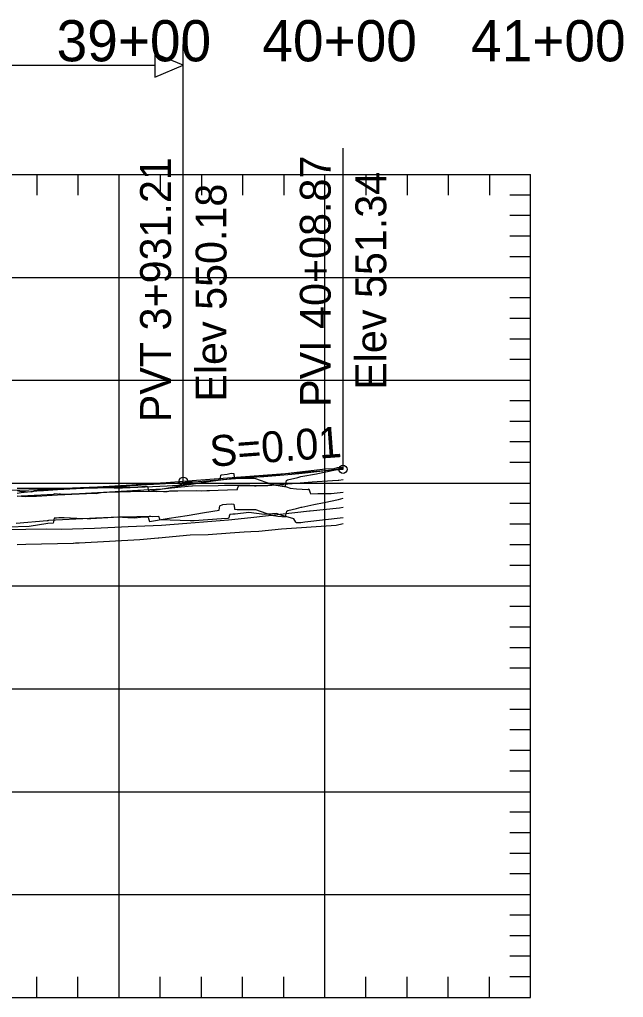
# Model space of a CAD drawing. Extents: x 704834 to 709892, y 372981 to 377533.
# Drawn here: x 709052 to 709345.5, y 375272.4 to 375747.7 of the extents above; entities that cross this region are included whole.
import ezdxf

# ---------------------------------------------------------------- set-up
doc = ezdxf.new("R2010")
doc.units = 0
for name, color, linetype in [('10', 7, 'Continuous'), ('12', 7, 'Continuous'), ('13', 7, 'Continuous'), ('20', 7, 'Continuous'), ('42', 7, 'Continuous'), ('49', 7, 'Continuous'), ('61', 7, 'Continuous'), ('63', 7, 'Continuous'), ('Existing', 7, 'Continuous')]:
    doc.layers.add(name, color=color, linetype=linetype)

msp = doc.modelspace()

# ---------------------------------------------------------------- linework, layer by layer
at = {"layer": '10'}
for points in [[(709050.34, 375502.94), (709065.52, 375504.31), (709065.78, 375504.31), (709065.86, 375504.33), (709066.2, 375504.35), (709086.02, 375505.35), (709088.95, 375505.52), (709096.48, 375505.89), (709099.86, 375505.98), (709102.09, 375505.83), (709104.69, 375505.66), (709108.1, 375505.53), (709110.82, 375505.84), (709113.49, 375506.04), (709114.57, 375505.89), (709114.87, 375504.73), (709115.11, 375503.72), (709123.81, 375505.23), (709124.81, 375505.4), (709133.5, 375506.75), (709141.97, 375508.11), (709148.98, 375509.27), (709149.16, 375510.49), (709149.33, 375511.36), (709150.89, 375512.11), (709152.66, 375512.28), (709155.03, 375512.44), (709156.15, 375512.23), (709156.43, 375510.09), (709156.46, 375509.83), (709157.8, 375509.69), (709166.66, 375509.57), (709174.56, 375506.9), (709177.52, 375506.41), (709181.35, 375506.03), (709181.49, 375506.83), (709181.97, 375508.79), (709182.42, 375509.05), (709186.64, 375510.08), (709188.83, 375510.67), (709189.31, 375510.81), (709195.01, 375512.08), (709200.07, 375512.95), (709207.1, 375514.53), (709209.27, 375515.19)], [(709209.27, 375505.57), (709190.73, 375503.4), (709188.79, 375503.2), (709187.31, 375503.09), (709186.47, 375503.11), (709186.31, 375503.45), (709185.27, 375505.1), (709180.37, 375506.47), (709180.05, 375506.58), (709176.92, 375507.68), (709170.98, 375507.11), (709163.42, 375508.14), (709156.81, 375507.37), (709155.67, 375507.33), (709154.28, 375507.21), (709153.94, 375506.37), (709153.71, 375505.51), (709153.64, 375505.22), (709153.27, 375505.22), (709150.25, 375505.14), (709136.88, 375504.15), (709136.77, 375504.14), (709136.36, 375504.14), (709134.92, 375504.14), (709120.45, 375504.56), (709120.38, 375504.55), (709120.29, 375504.89), (709119.79, 375506.22), (709116.73, 375506.08), (709115.76, 375506.13), (709115.06, 375506.17), (709108.97, 375506.1), (709100.73, 375505.89), (709100.47, 375505.95), (709094.9, 375505.51), (709086.6, 375505.1), (709084.83, 375505.05), (709079.85, 375505.22), (709073.74, 375505.56), (709072.3, 375505.6), (709071.09, 375505.51), (709070.06, 375505.42), (709068.82, 375505.32), (709068.48, 375503.69), (709068.32, 375502.99), (709065.79, 375502.81), (709056.64, 375501.39), (709046.1, 375501.09)]]:
    msp.add_lwpolyline(points, dxfattribs=at)
at = {"layer": '12'}
msp.add_lwpolyline([(709039.09, 375499.85), (709055.02, 375500.12), (709064.96, 375500.19), (709072.48, 375500.05), (709088.42, 375500.61), (709104.74, 375501.31), (709120.99, 375501.97), (709133.37, 375503.02), (709153.61, 375504.54), (709164.4, 375505.78), (709192.89, 375508.92), (709193.2, 375508.96), (709207.52, 375510.46), (709209.27, 375510.8)], dxfattribs=at)
at = {"layer": '13'}
msp.add_lwpolyline([(709209.27, 375502.61), (709205.85, 375501.82), (709179.27, 375500.1), (709168.37, 375498.93), (709164.47, 375498.79), (709161.26, 375498.65), (709154.38, 375498.05), (709143.72, 375497.28), (709134.96, 375497.08), (709122.98, 375495.95), (709119.75, 375495.61), (709119.44, 375495.62), (709110.56, 375494.8), (709110.48, 375494.8), (709081.07, 375493.29), (709079.25, 375493.19), (709078.27, 375493.14), (709078.02, 375493.15), (709055.14, 375492.55), (709050.94, 375492.44)], dxfattribs=at)
at = {"layer": '42'}
for p, q in [((709131.61, 375523.35), (709131.61, 375735.56)), ((709209.27, 375529.16), (709209.27, 375685.16)), ((709131.61, 375523.35), (709131.61, 375679.35)), ((709131.61, 375523.35), (709209.27, 375529.16))]:
    msp.add_line(p, q, dxfattribs=at)
msp.add_lwpolyline([(709131.61, 375725.56), (709117.75, 375731.3), (709117.75, 375719.82)], close=True, dxfattribs=at)
for points in [[(708745.47, 375725.56), (709117.75, 375725.56)], [(709048.28, 375518.95), (709056.61, 375519.23), (709064.94, 375519.54), (709073.28, 375519.89), (709081.61, 375520.28), (709089.94, 375520.7), (709098.28, 375521.16), (709106.61, 375521.65), (709114.94, 375522.18), (709123.28, 375522.75), (709131.61, 375523.35)]]:
    msp.add_lwpolyline(points, dxfattribs=at)
for centre in [(709209.27, 375529.16), (709131.61, 375523.35)]:
    msp.add_circle(centre, 2, dxfattribs=at)
at = {"layer": '61'}
for p, q in [((706700.4, 375672.45), (709300.4, 375672.45)), ((709060.4, 375672.45), (709060.4, 375662.45)), ((709080.4, 375672.45), (709080.4, 375662.45)), ((709100.4, 375272.45), (709100.4, 375672.45)), ((709120.4, 375672.45), (709120.4, 375662.45)), ((709140.4, 375672.45), (709140.4, 375662.45)), ((709160.4, 375672.45), (709160.4, 375662.45)), ((709180.4, 375672.45), (709180.4, 375662.45)), ((709200.4, 375272.45), (709200.4, 375672.45)), ((709220.4, 375672.45), (709220.4, 375662.45)), ((709240.4, 375672.45), (709240.4, 375662.45)), ((709260.4, 375672.45), (709260.4, 375662.45)), ((709280.4, 375672.45), (709280.4, 375662.45)), ((709300.4, 375272.45), (709300.4, 375672.45)), ((709300.4, 375662.45), (709290.4, 375662.45)), ((709300.4, 375652.45), (709290.4, 375652.45)), ((709300.4, 375642.45), (709290.4, 375642.45)), ((709300.4, 375632.45), (709290.4, 375632.45)), ((706700.4, 375622.45), (709300.4, 375622.45)), ((709300.4, 375612.45), (709290.4, 375612.45)), ((709300.4, 375602.45), (709290.4, 375602.45)), ((709300.4, 375592.45), (709290.4, 375592.45)), ((709300.4, 375582.45), (709290.4, 375582.45)), ((706700.4, 375572.45), (709300.4, 375572.45)), ((709300.4, 375562.45), (709290.4, 375562.45)), ((709300.4, 375552.45), (709290.4, 375552.45)), ((709300.4, 375542.45), (709290.4, 375542.45)), ((709300.4, 375532.45), (709290.4, 375532.45)), ((706700.4, 375522.45), (709300.4, 375522.45)), ((709300.4, 375512.45), (709290.4, 375512.45)), ((709300.4, 375502.45), (709290.4, 375502.45)), ((709300.4, 375492.45), (709290.4, 375492.45)), ((709300.4, 375482.45), (709290.4, 375482.45)), ((706700.4, 375472.45), (709300.4, 375472.45)), ((709300.4, 375462.45), (709290.4, 375462.45)), ((709300.4, 375452.45), (709290.4, 375452.45)), ((709300.4, 375442.45), (709290.4, 375442.45)), ((709300.4, 375432.45), (709290.4, 375432.45)), ((706700.4, 375422.45), (709300.4, 375422.45)), ((709300.4, 375412.45), (709290.4, 375412.45)), ((709300.4, 375402.45), (709290.4, 375402.45)), ((709300.4, 375392.45), (709290.4, 375392.45)), ((709300.4, 375382.45), (709290.4, 375382.45)), ((706700.4, 375372.45), (709300.4, 375372.45)), ((709300.4, 375362.45), (709290.4, 375362.45)), ((709300.4, 375352.45), (709290.4, 375352.45)), ((709300.4, 375342.45), (709290.4, 375342.45)), ((709300.4, 375332.45), (709290.4, 375332.45)), ((706700.4, 375322.45), (709300.4, 375322.45)), ((709300.4, 375312.45), (709290.4, 375312.45)), ((709300.4, 375302.45), (709290.4, 375302.45)), ((709300.4, 375292.45), (709290.4, 375292.45)), ((709060.4, 375272.45), (709060.4, 375282.45)), ((709080.4, 375272.45), (709080.4, 375282.45)), ((709120.4, 375272.45), (709120.4, 375282.45)), ((709140.4, 375272.45), (709140.4, 375282.45)), ((709160.4, 375272.45), (709160.4, 375282.45)), ((709180.4, 375272.45), (709180.4, 375282.45)), ((709220.4, 375272.45), (709220.4, 375282.45)), ((709240.4, 375272.45), (709240.4, 375282.45)), ((709260.4, 375272.45), (709260.4, 375282.45)), ((709280.4, 375272.45), (709280.4, 375282.45)), ((709300.4, 375282.45), (709290.4, 375282.45)), ((706700.4, 375272.45), (709300.4, 375272.45))]:
    msp.add_line(p, q, dxfattribs=at)
at = {"layer": '63'}
for points in [[(709050.86, 375517.52), (709052.73, 375517.86), (709062.1, 375518.85), (709063.7, 375518.9), (709070.39, 375519.29), (709079.6, 375519.83), (709086.81, 375520.09), (709089.93, 375520.15), (709095.74, 375520.27), (709096.95, 375520.26), (709098.03, 375520.2), (709098.99, 375520.14), (709099.85, 375520.11), (709100.66, 375520.12), (709102.11, 375520.13), (709109.46, 375520.44), (709123.72, 375521.05), (709129, 375521.47), (709131.59, 375521.68), (709135.55, 375522.14), (709148.53, 375523.79), (709153.86, 375524.47), (709157.07, 375524.92), (709164.27, 375525.7), (709168.76, 375525.44), (709184.35, 375526.79), (709189.37, 375527.29), (709205.07, 375529.07), (709206.17, 375529.29), (709207.42, 375529.5), (709208.9, 375529.72), (709209.27, 375529.77)], [(709050.89, 375518.92), (709052.11, 375518.5), (709057.83, 375518.19), (709059.81, 375518.9), (709070.39, 375519.45), (709077.24, 375519.8), (709088.86, 375520.5), (709089.58, 375520.53), (709089.93, 375520.54), (709090.99, 375520.54), (709091.58, 375520.5), (709100.37, 375520.86), (709104, 375520.65), (709107.91, 375520.53), (709109.46, 375520.65), (709113.36, 375520.93), (709114.24, 375520.8), (709114.59, 375519.36), (709114.79, 375518.55), (709126.26, 375520.49), (709127.03, 375520.61), (709129, 375520.91), (709133.31, 375521.57), (709138.76, 375522.43), (709148.53, 375524.02), (709149.51, 375524.18), (709149.81, 375526.16), (709149.84, 375526.33), (709150.14, 375526.47), (709152.86, 375526.72), (709154.93, 375527.34), (709156.15, 375527.12), (709156.23, 375526.46), (709156.47, 375524.76), (709157.45, 375524.81), (709166.68, 375524.63), (709174.07, 375522.1), (709177.29, 375521.49), (709181.22, 375520.96), (709181.4, 375522), (709181.79, 375523.71), (709182.27, 375523.99), (709187.31, 375525.18), (709188.8, 375525.57), (709196.28, 375526.97), (709196.93, 375527.06), (709208.72, 375529.51), (709209.27, 375529.67)], [(709050.95, 375516.16), (709052.82, 375516.31), (709068.65, 375517.1), (709068.88, 375517.34), (709070.39, 375517.18), (709071.09, 375517.11), (709071.11, 375517.18), (709071.91, 375517.18), (709073.24, 375517.02), (709081.12, 375517.41), (709089.93, 375517.88), (709101.48, 375518.5), (709101.57, 375518.5), (709109.46, 375518.99), (709118.32, 375519.53), (709118.43, 375519.54), (709119.86, 375519.48), (709129, 375520.4), (709135.76, 375521.07), (709136.07, 375521.1), (709148.53, 375521.34), (709151.66, 375521.39), (709152.47, 375521.42), (709152.48, 375521.42), (709152.58, 375521.43), (709152.58, 375521.49), (709153.24, 375521.42), (709161.64, 375521.4), (709163.91, 375521.37), (709165.35, 375521.33), (709166.01, 375521.26), (709172.73, 375521.21), (709194.19, 375523.08), (709204.14, 375523.64), (709206.84, 375523.83), (709207.22, 375523.92), (709209.27, 375524.19)], [(709050.86, 375516.28), (709055.13, 375515.96), (709057.14, 375516.03), (709060.21, 375516.15), (709070.39, 375516.66), (709084.64, 375517.37), (709085.95, 375517.59), (709086.23, 375517.57), (709087.43, 375517.59), (709089.27, 375517.46), (709089.93, 375517.57), (709091.69, 375517.89), (709094.51, 375518.06), (709106.01, 375518.37), (709109.46, 375518.46), (709110.89, 375518.49), (709118.44, 375518.29), (709120.11, 375518.57), (709122.01, 375518.38), (709123.64, 375518.4), (709123.74, 375518.45), (709124.12, 375518.43), (709125.04, 375518.69), (709129, 375518.71), (709138.03, 375518.77), (709140.28, 375518.69), (709143.12, 375518.91), (709144.36, 375518.87), (709148.53, 375519.01), (709157.67, 375519.3), (709157.9, 375519.3), (709158.03, 375519.77), (709158.32, 375520.7), (709158.42, 375520.94), (709158.47, 375521.04), (709158.6, 375521.3), (709161.17, 375521.28), (709166.19, 375521.15), (709167.04, 375521.17), (709175.69, 375521.56), (709181.78, 375520.61), (709183.61, 375519.92), (709186.59, 375519.72), (709192.12, 375519.41), (709192.7, 375519.6), (709192.98, 375518.69), (709193.26, 375517.76), (709193.37, 375517.33), (709193.42, 375517.3), (709197.01, 375517.39), (709203.56, 375517.42), (709209.27, 375517.98)]]:
    msp.add_lwpolyline(points, dxfattribs=at)
at = {"layer": 'Existing'}
msp.add_lwpolyline([(709050.86, 375519.96), (709070.39, 375520.05), (709077.7, 375520.08), (709079.37, 375520.12), (709081.06, 375520.2), (709089.93, 375520.61), (709109.46, 375521.51), (709111.04, 375521.59), (709111.11, 375521.59), (709129, 375522.55), (709129.59, 375522.59), (709133.95, 375522.98), (709136.11, 375523.03), (709138.9, 375523.22), (709148.53, 375524), (709163.25, 375525.19), (709164.65, 375525.24), (709200.72, 375529.31), (709204.93, 375529.61), (709206.57, 375530), (709209.27, 375530.26)], dxfattribs=at)

# ---------------------------------------------------------------- texts
at = {"layer": '20'}
msp.add_text('S=0.01', height=15, rotation=4.2728, dxfattribs=at).set_placement((709144.97, 375530.37))
at = {"layer": '49'}
for s, p in [('PVI 40+08.87', (709203.27, 375559.48)), ('PVT 3+931.21', (709125.61, 375552.05)), ('Elev 551.34', (709230.27, 375567.78)), ('Elev 550.18', (709152.61, 375562.02))]:
    msp.add_text(s, height=15, rotation=90, dxfattribs=at).set_placement(p)
at = {"layer": '61'}
for s, p in [('39+00', (709070.04, 375727.45)), ('40+00', (709170.04, 375727.45)), ('41+00', (709271.48, 375727.45))]:
    msp.add_text(s, height=20, dxfattribs=at).set_placement(p)

doc.saveas('drawing.dxf')
